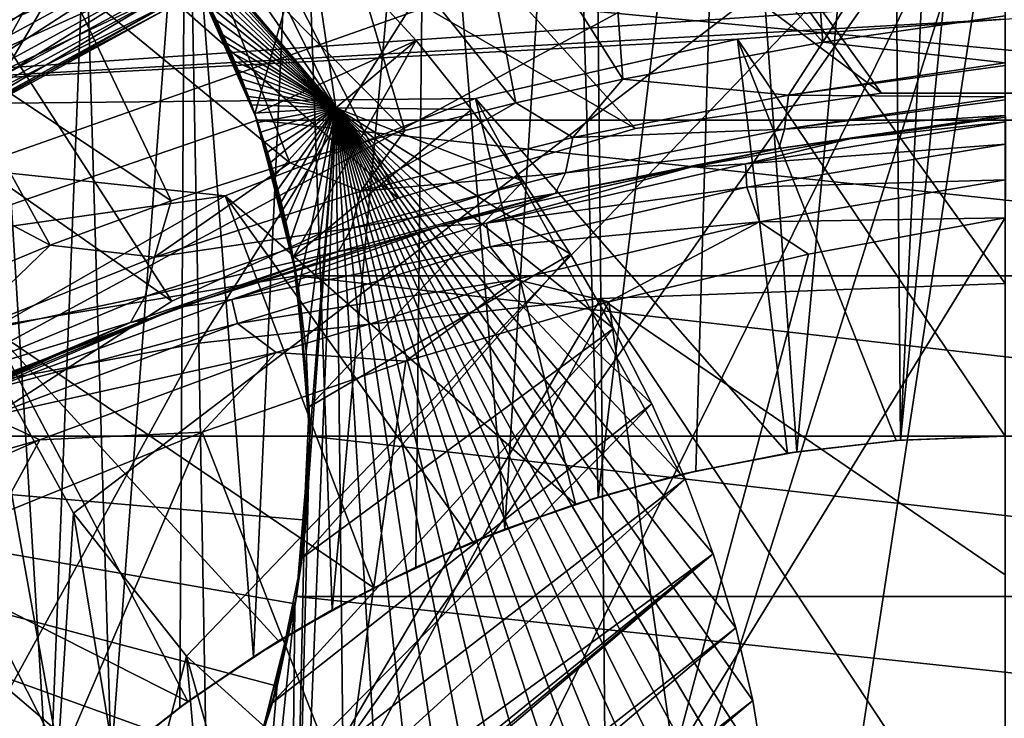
# Model space of a CAD drawing. Header units: metres. Extents: x -81 to 81, y -160 to 24.
# Tile 338 of 424: x -3.54 to 0, y 3.99 to 6.5. Entities that reach past the tile are written whole.
import ezdxf

# ---------------------------------------------------------------- set-up
doc = ezdxf.new("R2010")
doc.units = ezdxf.units.M
doc.layers.add('solid_501850_SW0001', color=7, linetype='CONTINUOUS')

msp = doc.modelspace()

# ---------------------------------------------------------------- linework, layer by layer
at = {"layer": 'solid_501850_SW0001'}
for points in [[(-20.176083, -4.653488, 35.3456), (-2.65978, 11.153984, 35.151714), (-2.575924, 11.060853, 35.791344)], [(-20.176083, -4.653488, 35.3456), (-19.714481, -4.172247, 34.853703), (-2.65978, 11.153984, 35.151714)], [(-19.714481, -4.172247, 34.853703), (-2.672998, 11.168665, 34.49979), (-2.65978, 11.153984, 35.151714)], [(-19.714481, -4.172247, 34.853703), (-19.164991, -3.696224, 34.340237), (-2.672998, 11.168665, 34.49979)], [(-19.164991, -3.696224, 34.340237), (-2.615134, 11.104401, 33.853226), (-2.672998, 11.168665, 34.49979)], [(-19.164991, -3.696224, 34.340237), (-18.533758, -3.239492, 33.817741), (-2.615134, 11.104401, 33.853226)], [(-18.533758, -3.239492, 33.817741), (-17.83968, -2.821194, 33.304386), (-2.615134, 11.104401, 33.853226)], [(-17.83968, -2.821194, 33.304386), (-2.487856, 10.963044, 33.22982), (-2.615134, 11.104401, 33.853226)], [(-20.552099, -5.131636, 35.808838), (-2.575924, 11.060853, 35.791344), (-2.423549, 10.891624, 36.402523)], [(-20.552099, -5.131636, 35.808838), (-20.176083, -4.653488, 35.3456), (-2.575924, 11.060853, 35.791344)], [(-17.83968, -2.821194, 33.304386), (-17.115923, -2.462282, 32.822113), (-2.487856, 10.963044, 33.22982)], [(-17.115923, -2.462282, 32.822113), (-2.294384, 10.748171, 32.645237), (-2.487856, 10.963044, 33.22982)], [(-21.074696, -6.06142, 36.635258), (-2.423549, 10.891624, 36.402523), (-2.206701, 10.65079, 36.968651)], [(-21.074696, -6.06142, 36.635258), (-20.848953, -5.601758, 36.239361), (-2.423549, 10.891624, 36.402523)], [(-20.848953, -5.601758, 36.239361), (-20.552099, -5.131636, 35.808838), (-2.423549, 10.891624, 36.402523)], [(-17.115923, -2.462282, 32.822113), (-16.400587, -2.178092, 32.389565), (-2.294384, 10.748171, 32.645237)], [(-16.400587, -2.178092, 32.389565), (-2.039837, 10.465468, 32.115269), (-2.294384, 10.748171, 32.645237)], [(-21.237524, -6.510352, 36.996319), (-2.206701, 10.65079, 36.968651), (-1.93142, 10.345059, 37.474178)], [(-21.237524, -6.510352, 36.996319), (-21.074696, -6.06142, 36.635258), (-2.206701, 10.65079, 36.968651)], [(-16.400587, -2.178092, 32.389565), (-15.730727, -1.975008, 32.019577), (-2.039837, 10.465468, 32.115269)], [(-15.730727, -1.975008, 32.019577), (-15.131001, -1.848264, 31.715321), (-2.039837, 10.465468, 32.115269)], [(-15.131001, -1.848264, 31.715321), (-1.731353, 10.122862, 31.654591), (-2.039837, 10.465468, 32.115269)], [(-21.402351, -7.37342, 37.611919), (-1.93142, 10.345059, 37.474178), (-1.60464, 9.982134, 37.906429)], [(-21.402351, -7.37342, 37.611919), (-21.344381, -6.947326, 37.321552), (-1.93142, 10.345059, 37.474178)], [(-21.344381, -6.947326, 37.321552), (-21.237524, -6.510352, 36.996319), (-1.93142, 10.345059, 37.474178)], [(-15.131001, -1.848264, 31.715321), (-14.607079, -1.785592, 31.470394), (-1.731353, 10.122862, 31.654591)], [(-14.607079, -1.785592, 31.470394), (-2.788082, 8.79862, 31.43976), (-1.731353, 10.122862, 31.654591)], [(-22.910692, -9.159628, 37.882618), (-21.417278, -7.788786, 37.86768), (-1.60464, 9.982134, 37.906429)], [(-22.861906, -9.711706, 38.176804), (-22.910692, -9.159628, 37.882618), (-1.60464, 9.982134, 37.906429)], [(-22.861906, -9.711706, 38.176804), (-1.60464, 9.982134, 37.906429), (-1.235093, 9.57171, 38.253658)], [(-21.417278, -7.788786, 37.86768), (-21.402351, -7.37342, 37.611919), (-1.60464, 9.982134, 37.906429)], [(-22.754515, -10.246891, 38.406185), (-22.861906, -9.711706, 38.176804), (-1.235093, 9.57171, 38.253658)], [(-2.538842, 7.78791, 38.454769), (-22.754515, -10.246891, 38.406185), (-1.235093, 9.57171, 38.253658)], [(-1.207582, 9.170836, 67.199997), (0, 9.25, 67.199997), (2.183873, 5.85604, 67.199997)], [(0, 9.25, 62.200001), (-1.207582, 9.170836, 62.200001), (3.7454, 5.003446, 62.200001)], [(-2.393867, 8.93487, 67.199997), (-1.207582, 9.170836, 67.199997), (0.445447, 6.234106, 67.199997)], [(-1.207582, 9.170836, 62.200001), (-2.393867, 8.93487, 62.200001), (1.328967, 6.107073, 62.200001)], [(-1.207582, 9.170836, 67.199997), (1.328967, 6.107073, 67.199997), (0.445447, 6.234106, 67.199997)], [(-1.207582, 9.170836, 67.199997), (2.183873, 5.85604, 67.199997), (1.328967, 6.107073, 67.199997)], [(-1.207582, 9.170836, 62.200001), (1.328967, 6.107073, 62.200001), (2.183873, 5.85604, 62.200001)], [(-1.207582, 9.170836, 62.200001), (2.183873, 5.85604, 62.200001), (2.995584, 5.485342, 62.200001)], [(-1.207582, 9.170836, 62.200001), (2.995584, 5.485342, 62.200001), (3.7454, 5.003446, 62.200001)], [(-3.539822, 8.545886, 67.199997), (-2.393867, 8.93487, 67.199997), (-0.445447, 6.234106, 67.199997)], [(-2.393867, 8.93487, 62.200001), (-3.539822, 8.545886, 62.200001), (-0.445447, 6.234106, 62.200001)], [(-2.393867, 8.93487, 67.199997), (0.445447, 6.234106, 67.199997), (-0.445447, 6.234106, 67.199997)], [(-2.393867, 8.93487, 62.200001), (-0.445447, 6.234106, 62.200001), (0.445447, 6.234106, 62.200001)], [(-2.393867, 8.93487, 62.200001), (0.445447, 6.234106, 62.200001), (1.328967, 6.107073, 62.200001)], [(-14.607079, -1.785592, 31.470394), (-14.154995, -1.774158, 31.27577), (-2.788082, 8.79862, 31.43976)], [(-14.154995, -1.774158, 31.27577), (-3.150146, 8.396204, 31.400312), (-2.788082, 8.79862, 31.43976)], [(0, 8.793228, 37.988003), (0, 5, 59.500469), (-0.37721, 4.985751, 59.478626)], [(-0.197071, 8.732817, 38.302635), (0, 8.793228, 37.988003), (-0.37721, 4.985751, 59.478626)], [(-0.197071, 8.732817, 38.302635), (-0.37721, 4.985751, 59.478626), (-0.408622, 8.653821, 38.658112)], [(-1.006158, 8.555859, 38.59354), (-0.408622, 8.653821, 38.658112), (-0.749118, 4.943564, 59.41296)], [(-0.408622, 8.653821, 38.658112), (-0.37721, 4.985751, 59.478626), (-0.749118, 4.943564, 59.41296)], [(-4.625188, 8.010627, 67.199997), (-3.539822, 8.545886, 67.199997), (-2.183873, 5.85604, 67.199997)], [(-3.539822, 8.545886, 62.200001), (-4.625188, 8.010627, 62.200001), (-1.328967, 6.107073, 62.200001)], [(-3.539822, 8.545886, 67.199997), (-1.328967, 6.107073, 67.199997), (-2.183873, 5.85604, 67.199997)], [(-3.539822, 8.545886, 67.199997), (-0.445447, 6.234106, 67.199997), (-1.328967, 6.107073, 67.199997)], [(-3.539822, 8.545886, 62.200001), (-1.328967, 6.107073, 62.200001), (-0.445447, 6.234106, 62.200001)], [(-1.006158, 8.555859, 38.59354), (-1.463486, 4.781026, 59.145191), (-1.56944, 8.372378, 38.527527)], [(-1.006158, 8.555859, 38.59354), (-1.112798, 4.874595, 59.302334), (-1.463486, 4.781026, 59.145191)], [(-1.006158, 8.555859, 38.59354), (-0.749118, 4.943564, 59.41296), (-1.112798, 4.874595, 59.302334)], [(-14.154995, -1.774158, 31.27577), (-3.461296, 7.943654, 31.316492), (-3.150146, 8.396204, 31.400312)], [(-1.56944, 8.372378, 38.527527), (-1.799456, 4.664971, 58.938011), (-2.080978, 8.113893, 38.477959)], [(-1.56944, 8.372378, 38.527527), (-1.463486, 4.781026, 59.145191), (-1.799456, 4.664971, 58.938011)], [(-2.080978, 8.113893, 38.477959), (-2.419463, 4.375637, 58.349754), (-2.538842, 7.78791, 38.454769)], [(-2.080978, 8.113893, 38.477959), (-2.118285, 4.529113, 58.675789), (-2.419463, 4.375637, 58.349754)], [(-2.080978, 8.113893, 38.477959), (-1.799456, 4.664971, 58.938011), (-2.118285, 4.529113, 58.675789)], [(-5.630871, 7.33865, 67.199997), (-4.625188, 8.010627, 67.199997), (-2.995584, 5.485342, 67.199997)], [(-4.625188, 8.010627, 62.200001), (-5.630871, 7.33865, 62.200001), (-2.995584, 5.485342, 62.200001)], [(-4.625188, 8.010627, 67.199997), (-2.183873, 5.85604, 67.199997), (-2.995584, 5.485342, 67.199997)], [(-4.625188, 8.010627, 62.200001), (-2.995584, 5.485342, 62.200001), (-2.183873, 5.85604, 62.200001)], [(-4.625188, 8.010627, 62.200001), (-2.183873, 5.85604, 62.200001), (-1.328967, 6.107073, 62.200001)], [(-14.154995, -1.774158, 31.27577), (-3.713057, 7.439821, 31.195709), (-3.461296, 7.943654, 31.316492)], [(-2.538842, 7.78791, 38.454769), (-2.947319, 7.393994, 38.461922), (-22.754515, -10.246891, 38.406185)], [(-2.406449, 6.180749, 8.699629), (-3.352654, 7.550803, 12.696835), (-3.796571, 7.820277, 12.458553)], [(-3.297097, 7.223582, 11.068982), (-2.406449, 6.180749, 8.699629), (-3.796571, 7.820277, 12.458553)], [(-2.538842, 7.78791, 38.454769), (-2.702549, 4.206688, 57.946835), (-2.947319, 7.393994, 38.461922)], [(-2.538842, 7.78791, 38.454769), (-2.419463, 4.375637, 58.349754), (-2.702549, 4.206688, 57.946835)], [(-6, 5, 22.603012), (-3.6297, 7.575204, 20.5), (-3.237842, 7.149531, 20.5)], [(-2.898909, 5.334489, 95.692749), (-1.47415, 7.599666, 91.429916), (-2.938853, 7.433128, 91.377243)], [(-2.898909, 5.334489, 95.692749), (-1.454034, 5.495006, 95.750877), (-1.47415, 7.599666, 91.429916)], [(0, 5.549382, 95.769562), (0, 7.300666, 92.202141), (-1.47415, 7.599666, 91.429916)], [(-1.454034, 5.495006, 95.750877), (0, 5.549382, 95.769562), (-1.47415, 7.599666, 91.429916)], [(-2.406449, 6.180749, 8.699629), (-2.917667, 7.222525, 12.871363), (-3.352654, 7.550803, 12.696835)], [(-4.325638, 5.06935, 95.596764), (-2.938853, 7.433128, 91.377243), (-4.384839, 7.158075, 91.290291)], [(-4.325638, 5.06935, 95.596764), (-2.898909, 5.334489, 95.692749), (-2.938853, 7.433128, 91.377243)], [(-0.656263, 6.416965, 84.287827), (-0.729942, 7.391395, 82.892647), (-0.006844, 7.446136, 82.865814)], [(-0.000174, 6.511745, 84.200264), (-0.656263, 6.416965, 84.287827), (-0.006844, 7.446136, 82.865814)], [(-2.947319, 7.393994, 38.461922), (-3.306724, 6.926752, 38.499233), (-22.754515, -10.246891, 38.406185)], [(-2.947319, 7.393994, 38.461922), (-3.213531, 3.830564, 56.814396), (-3.306724, 6.926752, 38.499233)], [(-2.947319, 7.393994, 38.461922), (-2.96738, 4.024258, 57.445629), (-3.213531, 3.830564, 56.814396)], [(-2.947319, 7.393994, 38.461922), (-2.702549, 4.206688, 57.946835), (-2.96738, 4.024258, 57.445629)], [(-0.656263, 6.416965, 84.287827), (-1.449647, 7.315202, 82.849648), (-0.729942, 7.391395, 82.892647)], [(-5.630871, 7.33865, 67.199997), (-2.995584, 5.485342, 67.199997), (-3.7454, 5.003446, 67.199997)], [(-5.630871, 7.33865, 62.200001), (-3.7454, 5.003446, 62.200001), (-2.995584, 5.485342, 62.200001)], [(-1.375158, 6.283793, 84.313431), (-1.951396, 7.197618, 82.849648), (-1.449647, 7.315202, 82.849648)], [(-0.656263, 6.416965, 84.287827), (-1.375158, 6.283793, 84.313431), (-1.449647, 7.315202, 82.849648)], [(0, 7.278025, 23.546064), (-3.986355, 6.551909, 25.76306), (-3.877595, 5.909955, 25.649864)], [(0, 7.278025, 23.546064), (-3.877595, 5.909955, 25.649864), (-3.663043, 5.294517, 25.541348)], [(0, 7.278025, 23.546064), (-3.663043, 5.294517, 25.541348), (-3.348784, 4.722624, 25.440506)], [(0, 7.278025, 23.546064), (-3.348784, 4.722624, 25.440506), (-2.942747, 4.208874, 25.349918)], [(0, 7.278025, 23.546064), (-2.942747, 4.208874, 25.349918), (-2.456867, 3.768407, 25.272253)], [(0, 7.278025, 23.546064), (-2.456867, 3.768407, 25.272253), (-1.903982, 3.412654, 25.209524)], [(0, 7.278025, 23.546064), (-1.903982, 3.412654, 25.209524), (-1.29853, 3.151119, 25.163408)], [(0, 7.278025, 23.546064), (-1.29853, 3.151119, 25.163408), (-0.65855, 2.991525, 25.135267)], [(0, 7.278025, 23.546064), (-0.65855, 2.991525, 25.135267), (0, 2.937771, 25.125788)], [(-3.297097, 7.223582, 11.068982), (-3.173453, 7.06413, 10.666269), (-2.406449, 6.180749, 8.699629)], [(-2.406449, 6.180749, 8.699629), (-2.503017, 6.84405, 12.977562), (-2.917667, 7.222525, 12.871363)], [(-1.758957, 6.199278, 84.297028), (-2.438212, 7.047607, 82.849648), (-1.951396, 7.197618, 82.849648)], [(-1.375158, 6.283793, 84.313431), (-1.758957, 6.199278, 84.297028), (-1.951396, 7.197618, 82.849648)], [(-6, 5, 22.603012), (-3.237842, 7.149531, 20.5), (-2.92199, 6.66609, 20.5)], [(-3.173453, 7.06413, 10.666269), (-3.08107, 6.931281, 10.299391), (-2.406449, 6.180749, 8.699629)], [(-2.158356, 6.099797, 84.259315), (-2.915343, 6.863995, 82.849648), (-2.438212, 7.047607, 82.849648)], [(-1.758957, 6.199278, 84.297028), (-2.158356, 6.099797, 84.259315), (-2.438212, 7.047607, 82.849648)], [(-3.306724, 6.926752, 38.499233), (-3.607283, 6.385614, 38.560513), (-22.754515, -10.246891, 38.406185)], [(4.872909, 6.903415, 79), (-4.872909, 6.903415, 79), (-5.767467, 6.175671, 79)], [(-0.00001, 6.500007, 79), (4.872909, 6.903415, 79), (-5.767467, 6.175671, 79)], [(-3.306724, 6.926752, 38.499233), (-3.436671, 3.631706, 56.012157), (-3.607283, 6.385614, 38.560513)], [(-3.306724, 6.926752, 38.499233), (-3.213531, 3.830564, 56.814396), (-3.436671, 3.631706, 56.012157)], [(-3.08107, 6.931281, 10.299391), (-3.013396, 6.824883, 9.993384), (-2.406449, 6.180749, 8.699629)], [(-4.044049, 6.292664, 73.002022), (-3.632367, 6.651928, 73.019867), (-3.148567, 6.89411, 73.019867)], [(-3.107347, 6.804142, 73.002022), (-4.044049, 6.292664, 73.002022), (-3.148567, 6.89411, 73.019867)], [(-2.572175, 5.982817, 84.199455), (-3.379432, 6.647788, 82.849648), (-2.915343, 6.863995, 82.849648)], [(-2.158356, 6.099797, 84.259315), (-2.572175, 5.982817, 84.199455), (-2.915343, 6.863995, 82.849648)], [(-2.697747, 6.159755, 13.438461), (-2.907314, 6.63866, 13.265828), (-2.503017, 6.84405, 12.977562)], [(-2.697747, 6.159755, 13.438461), (-2.503017, 6.84405, 12.977562), (-2.117347, 6.423335, 13.013279)], [(-2.406449, 6.180749, 8.699629), (-2.117347, 6.423335, 13.013279), (-2.503017, 6.84405, 12.977562)], [(-3.994411, 6.215425, 72.959793), (-4.044049, 6.292664, 73.002022), (-3.107347, 6.804142, 73.002022)], [(-3.107187, 6.803791, 69.9981), (-3.632304, 6.651962, 69.980133), (-4.043841, 6.292339, 69.9981)], [(-3.107187, 6.803791, 69.9981), (-4.043841, 6.292339, 69.9981), (-3.069064, 6.720313, 70.040421)], [(-3.069206, 6.720625, 72.959793), (-3.994411, 6.215425, 72.959793), (-3.107347, 6.804142, 73.002022)], [(-3.013396, 6.824883, 9.993384), (-2.961751, 6.73754, 9.740264), (-2.406449, 6.180749, 8.699629)], [(-2.961751, 6.73754, 9.740264), (-2.921251, 6.664723, 9.533453), (-2.406449, 6.180749, 8.699629)], [(-4.043841, 6.292339, 69.9981), (-3.994226, 6.215136, 70.040421), (-3.069064, 6.720313, 70.040421)], [(-3.952079, 6.149555, 72.895905), (-3.994411, 6.215425, 72.959793), (-3.069206, 6.720625, 72.959793)], [(-3.069064, 6.720313, 70.040421), (-3.994226, 6.215136, 70.040421), (-3.036564, 6.649147, 70.104393)], [(-3.03668, 6.6494, 72.895905), (-3.952079, 6.149555, 72.895905), (-3.069206, 6.720625, 72.959793)], [(-6, 5, 22.603012), (-2.92199, 6.66609, 20.5), (-2.689539, 6.136156, 20.5)], [(-2.92199, 6.66609, 20.5), (-2.907314, 6.63866, 13.265828), (-2.697747, 6.159755, 13.438461)], [(-2.689539, 6.136156, 20.5), (-2.92199, 6.66609, 20.5), (-2.697747, 6.159755, 13.438461)], [(-2.921797, 6.665733), (-2.689598, 6.136327), (-2.921251, 6.664723, 9.533453)], [(-2.921797, 6.665733), (2.921797, 6.665733), (2.689598, 6.136327)], [(-2.921797, 6.665733), (2.689598, 6.136327), (-2.689598, 6.136327)], [(-2.921251, 6.664723, 9.533453), (-2.888731, 6.603124, 9.365484), (-2.406449, 6.180749, 8.699629)], [(-2.689598, 6.136327), (-2.888731, 6.603124, 9.365484), (-2.921251, 6.664723, 9.533453)], [(-3.994226, 6.215136, 70.040421), (-3.951928, 6.14932, 70.104393), (-3.036564, 6.649147, 70.104393)], [(-3.919755, 6.099257, 72.81443), (-3.952079, 6.149555, 72.895905), (-3.03668, 6.6494, 72.895905)], [(-3.036564, 6.649147, 70.104393), (-3.951928, 6.14932, 70.104393), (-3.011761, 6.594837, 70.185928)], [(-3.011842, 6.595015, 72.81443), (-3.919755, 6.099257, 72.81443), (-3.03668, 6.6494, 72.895905)], [(-3.902379, 6.549552, 82.583115), (-3.379432, 6.647788, 82.849648), (-3.827724, 6.40017, 82.849648)], [(-2.998258, 5.845918, 84.117134), (-3.827724, 6.40017, 82.849648), (-3.379432, 6.647788, 82.849648)], [(-2.572175, 5.982817, 84.199455), (-2.998258, 5.845918, 84.117134), (-3.379432, 6.647788, 82.849648)], [(-3.951928, 6.14932, 70.104393), (-3.919649, 6.099092, 70.185928), (-3.011761, 6.594837, 70.185928)], [(-3.899502, 6.067744, 72.720566), (-3.919755, 6.099257, 72.81443), (-3.011842, 6.595015, 72.81443)], [(-3.011761, 6.594837, 70.185928), (-3.919649, 6.099092, 70.185928), (-2.996239, 6.560848, 70.279823)], [(-2.996281, 6.56094, 72.720566), (-3.899502, 6.067744, 72.720566), (-3.011842, 6.595015, 72.81443)], [(-2.888731, 6.603124, 9.365484), (-2.861027, 6.548176, 9.22429), (-2.406449, 6.180749, 8.699629)], [(-2.689598, 6.136327), (-2.861027, 6.548176, 9.22429), (-2.888731, 6.603124, 9.365484)], [(-3.919649, 6.099092, 70.185928), (-3.899447, 6.067659, 70.279823), (-2.996239, 6.560848, 70.279823)], [(-2.996281, 6.56094, 72.720566), (-3.892622, 6.05702, 72.620415), (-3.899502, 6.067744, 72.720566)], [(-2.996239, 6.560848, 70.279823), (-3.899447, 6.067659, 70.279823), (-2.990972, 6.549358, 70.379585)], [(-3.899447, 6.067659, 70.279823), (-3.892613, 6.057026, 70.379585), (-2.990972, 6.549358, 70.379585)], [(-2.996281, 6.56094, 72.720566), (-2.990998, 6.549346, 72.620415), (-3.892622, 6.05702, 72.620415)], [(-3.892622, 6.05702, 72.620415), (-2.990998, 6.549346, 72.620415), (-3.892613, 6.057026, 70.379585)], [(-2.990998, 6.549346, 72.620415), (-2.990972, 6.549358, 70.379585), (-3.892613, 6.057026, 70.379585)], [(-2.861027, 6.548176, 9.22429), (-2.835807, 6.495955, 9.100224), (-2.406449, 6.180749, 8.699629)], [(-2.689598, 6.136327), (-2.835807, 6.495955, 9.100224), (-2.861027, 6.548176, 9.22429)], [(-0.962922, 6.428269, 79), (-0.00001, 6.500007, 79), (-5.767467, 6.175671, 79)], [(-2.835807, 6.495955, 9.100224), (-2.810821, 6.441922, 8.984689), (-2.406449, 6.180749, 8.699629)], [(-2.689598, 6.136327), (-2.810821, 6.441922, 8.984689), (-2.835807, 6.495955, 9.100224)], [(0, 5, 77.5), (-0.00001, 6.500007, 79), (-0.962922, 6.428269, 79)], [(0.000065, 6.342174, 84.490517), (-0.656263, 6.416965, 84.287827), (-0.000174, 6.511745, 84.200264)], [(-2.810821, 6.441922, 8.984689), (-2.797707, 6.412558, 8.928021), (-2.406449, 6.180749, 8.699629)], [(-2.689598, 6.136327), (-2.797707, 6.412558, 8.928021), (-2.810821, 6.441922, 8.984689)], [(-1.903962, 6.214892, 79), (-0.962922, 6.428269, 79), (-5.767467, 6.175671, 79)], [(-2.797707, 6.412558, 8.928021), (-2.784161, 6.381442, 8.872918), (-2.406449, 6.180749, 8.699629)], [(-2.689598, 6.136327), (-2.784161, 6.381442, 8.872918), (-2.797707, 6.412558, 8.928021)], [(-2.559752, 5.643928, 13.585437), (-2.697747, 6.159755, 13.438461), (-2.117347, 6.423335, 13.013279)], [(-2.559752, 5.643928, 13.585437), (-2.117347, 6.423335, 13.013279), (-1.91891, 6.174797, 13.002218)], [(-2.406449, 6.180749, 8.699629), (-1.91891, 6.174797, 13.002218), (-2.117347, 6.423335, 13.013279)], [(-0.782353, 4.938413, 77.5), (-0.962922, 6.428269, 79), (-1.903962, 6.214892, 79)], [(-0.779052, 6.226714, 84.585831), (-1.375158, 6.283793, 84.313431), (-0.656263, 6.416965, 84.287827)], [(-0.392013, 4.984609, 77.5), (0, 5, 77.5), (-0.962922, 6.428269, 79)], [(-0.782353, 4.938413, 77.5), (-0.392013, 4.984609, 77.5), (-0.962922, 6.428269, 79)], [(-0.779052, 6.226714, 84.585831), (-0.656263, 6.416965, 84.287827), (0.000065, 6.342174, 84.490517)], [(-3.433616, 5.68691, 84.01268), (-4.257793, 6.122487, 82.849648), (-3.827724, 6.40017, 82.849648)], [(-2.998258, 5.845918, 84.117134), (-3.433616, 5.68691, 84.01268), (-3.827724, 6.40017, 82.849648)], [(-3.607283, 6.385614, 38.560513), (-3.436671, 3.631706, 56.012157), (-3.629562, 3.438935, 55)], [(-2.784161, 6.381442, 8.872918), (-2.770468, 6.34912, 8.821338), (-2.406449, 6.180749, 8.699629)], [(-2.689598, 6.136327), (-2.770468, 6.34912, 8.821338), (-2.784161, 6.381442, 8.872918)], [(-2.770468, 6.34912, 8.821338), (-2.756936, 6.316258, 8.774648), (-2.406449, 6.180749, 8.699629)], [(-2.689598, 6.136327), (-2.756936, 6.316258, 8.774648), (-2.770468, 6.34912, 8.821338)], [(-0.779052, 6.226714, 84.585831), (0.000065, 6.342174, 84.490517), (0.000066, 6.332588, 84.510765)], [(-2.756936, 6.316258, 8.774648), (-2.743892, 6.28365, 8.733872), (-2.406449, 6.180749, 8.699629)], [(-2.689598, 6.136327), (-2.743892, 6.28365, 8.733872), (-2.756936, 6.316258, 8.774648)], [(-0.779052, 6.226714, 84.585831), (0.000066, 6.332588, 84.510765), (0.000067, 6.220775, 84.807968)], [(-2.743892, 6.28365, 8.733872), (-2.731675, 6.25222, 8.699724), (-2.406449, 6.180749, 8.699629)], [(-2.689598, 6.136327), (-2.731675, 6.25222, 8.699724), (-2.743892, 6.28365, 8.733872)], [(-1.554342, 6.074529, 84.592705), (-1.758957, 6.199278, 84.297028), (-1.375158, 6.283793, 84.313431)], [(-1.554342, 6.074529, 84.592705), (-1.375158, 6.283793, 84.313431), (-0.779052, 6.226714, 84.585831)], [(-2.731675, 6.25222, 8.699724), (-2.720229, 6.221927, 8.671127), (-2.406449, 6.180749, 8.699629)], [(-2.689598, 6.136327), (-2.720229, 6.221927, 8.671127), (-2.731675, 6.25222, 8.699724)], [(-1.328967, 6.107073, 62.200001), (-1.328967, 6.107073, 67.199997), (-0.445447, 6.234106, 67.199997)], [(-0.445447, 6.234106, 62.200001), (-1.328967, 6.107073, 62.200001), (-0.445447, 6.234106, 67.199997)], [(-0.445447, 6.234106, 62.200001), (-0.445447, 6.234106, 67.199997), (0.445447, 6.234106, 67.199997)], [(0.445447, 6.234106, 62.200001), (-0.445447, 6.234106, 62.200001), (0.445447, 6.234106, 67.199997)], [(-2.803646, 5.864264, 79), (-1.903962, 6.214892, 79), (-5.767467, 6.175671, 79)], [(-1.544826, 4.755367, 77.5), (-1.903962, 6.214892, 79), (-2.803646, 5.864264, 79)], [(-2.720229, 6.221927, 8.671127), (-2.709214, 6.191944, 8.646734), (-2.406449, 6.180749, 8.699629)], [(-2.689598, 6.136327), (-2.709214, 6.191944, 8.646734), (-2.720229, 6.221927, 8.671127)], [(-2.316622, 5.88179, 84.519829), (-2.158356, 6.099797, 84.259315), (-1.758957, 6.199278, 84.297028)], [(-2.316622, 5.88179, 84.519829), (-1.758957, 6.199278, 84.297028), (-1.554342, 6.074529, 84.592705)], [(-1.16735, 4.86182, 77.5), (-0.782353, 4.938413, 77.5), (-1.903962, 6.214892, 79)], [(-1.544826, 4.755367, 77.5), (-1.16735, 4.86182, 77.5), (-1.903962, 6.214892, 79)], [(-1.554342, 6.074529, 84.592705), (-0.779052, 6.226714, 84.585831), (-0.794117, 6.104223, 84.899841)], [(-0.779052, 6.226714, 84.585831), (0.000067, 6.220775, 84.807968), (-0.794117, 6.104223, 84.899841)], [(-0.794117, 6.104223, 84.899841), (0.000067, 6.220775, 84.807968), (0.00007, 6.20946, 84.848457)], [(-0.794117, 6.104223, 84.899841), (0.00007, 6.20946, 84.848457), (-0.000253, 6.153544, 85.139793)], [(-2.803646, 5.864264, 79), (-5.767467, 6.175671, 79), (-6.554969, 5.332426, 79)], [(-2.709214, 6.191944, 8.646734), (-2.698251, 6.161228, 8.625482), (-2.406449, 6.180749, 8.699629)], [(-2.689598, 6.136327), (-2.698251, 6.161228, 8.625482), (-2.709214, 6.191944, 8.646734)], [(-2.698251, 6.161228, 8.625482), (-2.686972, 6.128647, 8.606525), (-2.406449, 6.180749, 8.699629)], [(-2.689598, 6.136327), (-2.686972, 6.128647, 8.606525), (-2.698251, 6.161228, 8.625482)], [(-2.689539, 6.136156, 20.5), (-2.697747, 6.159755, 13.438461), (-2.559752, 5.643928, 13.585437)], [(-2.686972, 6.128647, 8.606525), (-2.675345, 6.093925, 8.589983), (-2.406449, 6.180749, 8.699629)], [(-2.675345, 6.093925, 8.589983), (-2.663683, 6.057824, 8.576199), (-2.406449, 6.180749, 8.699629)], [(-2.663683, 6.057824, 8.576199), (-2.652219, 6.020963, 8.565164), (-2.406449, 6.180749, 8.699629)], [(-2.652219, 6.020963, 8.565164), (-2.641121, 5.983836, 8.556779), (-2.406449, 6.180749, 8.699629)], [(-2.627181, 5.934927, 8.549061), (-2.406449, 6.180749, 8.699629), (-2.641121, 5.983836, 8.556779)], [(-2.627181, 5.934927, 8.549061), (-2.614441, 5.887687, 8.544317), (-2.406449, 6.180749, 8.699629)], [(-2.614441, 5.887687, 8.544317), (-2.602665, 5.841496, 8.541805), (-2.406449, 6.180749, 8.699629)], [(-2.602665, 5.841496, 8.541805), (-2.586311, 5.77248, 8.540861), (-2.406449, 6.180749, 8.699629)], [(-2.586311, 5.77248, 8.540861), (-2.570881, 5.700815, 8.54221), (-2.406449, 6.180749, 8.699629)], [(-2.406449, 6.180749, 8.699629), (-2.580377, 1.870197, 8.326952), (-2.357963, 1.853317, 8.554783)], [(-2.503989, 4.832937, 8.541665), (-2.580377, 1.870197, 8.326952), (-2.406449, 6.180749, 8.699629)], [(-2.570881, 5.700815, 8.54221), (-2.540854, 5.533206, 8.549343), (-2.406449, 6.180749, 8.699629)], [(-2.559752, 5.643928, 13.585437), (-1.91891, 6.174797, 13.002218), (-1.733339, 5.917467, 12.969009)], [(-2.540854, 5.533206, 8.549343), (-2.513407, 5.306054, 8.557735), (-2.406449, 6.180749, 8.699629)], [(-2.513407, 5.306054, 8.557735), (-2.5, 5, 8.55368), (-2.406449, 6.180749, 8.699629)], [(-2.5, 5, 8.55368), (-2.503989, 4.832937, 8.541665), (-2.406449, 6.180749, 8.699629)], [(-2.406449, 6.180749, 8.699629), (-2.357963, 1.853317, 8.554783), (-2.146223, 1.859437, 8.792049)], [(-2.406449, 6.180749, 8.699629), (-2.146223, 1.859437, 8.792049), (-1.945851, 1.888501, 9.037942)], [(-2.406449, 6.180749, 8.699629), (-1.945851, 1.888501, 9.037942), (-1.758347, 1.940398, 9.290717)], [(-2.406449, 6.180749, 8.699629), (-1.758347, 1.940398, 9.290717), (-1.58569, 2.014558, 9.547686)], [(-2.406449, 6.180749, 8.699629), (-1.58569, 2.014558, 9.547686), (-1.42882, 2.110468, 9.807351)], [(-2.406449, 6.180749, 8.699629), (-1.42882, 2.110468, 9.807351), (-1.288432, 2.227798, 10.068648)], [(-2.406449, 6.180749, 8.699629), (-1.288432, 2.227798, 10.068648), (-1.166127, 2.365269, 10.32865)], [(-2.406449, 6.180749, 8.699629), (-1.166127, 2.365269, 10.32865), (-1.062694, 2.521829, 10.58553)], [(-2.406449, 6.180749, 8.699629), (-1.062694, 2.521829, 10.58553), (-0.978547, 2.696914, 10.838316)], [(-2.406449, 6.180749, 8.699629), (-0.978547, 2.696914, 10.838316), (-0.914539, 2.888939, 11.08462)], [(-2.406449, 6.180749, 8.699629), (-0.914539, 2.888939, 11.08462), (-0.871204, 3.09605, 11.322157)], [(-2.406449, 6.180749, 8.699629), (-0.871204, 3.09605, 11.322157), (-0.848679, 3.31745, 11.550044)], [(-2.406449, 6.180749, 8.699629), (-0.848679, 3.31745, 11.550044), (-0.847207, 3.551629, 11.766629)], [(-2.406449, 6.180749, 8.699629), (-0.847207, 3.551629, 11.766629), (-0.866772, 3.795946, 11.969508)], [(-2.406449, 6.180749, 8.699629), (-0.866772, 3.795946, 11.969508), (-0.907228, 4.049364, 12.157885)], [(-2.406449, 6.180749, 8.699629), (-0.907228, 4.049364, 12.157885), (-0.96842, 4.310451, 12.330615)], [(-2.406449, 6.180749, 8.699629), (-0.96842, 4.310451, 12.330615), (-1.049717, 4.576438, 12.485849)], [(-2.406449, 6.180749, 8.699629), (-1.049717, 4.576438, 12.485849), (-1.150446, 4.845389, 12.622545)], [(-2.406449, 6.180749, 8.699629), (-1.150446, 4.845389, 12.622545), (-1.270299, 5.116405, 12.740215)], [(-2.406449, 6.180749, 8.699629), (-1.270299, 5.116405, 12.740215), (-1.408192, 5.386884, 12.837655)], [(-2.406449, 6.180749, 8.699629), (-1.408192, 5.386884, 12.837655), (-1.562654, 5.654093, 12.913967)], [(-2.406449, 6.180749, 8.699629), (-1.562654, 5.654093, 12.913967), (-1.733339, 5.917467, 12.969009)], [(-2.406449, 6.180749, 8.699629), (-1.733339, 5.917467, 12.969009), (-1.91891, 6.174797, 13.002218)], [(-6, 5, 22.603012), (-2.689539, 6.136156, 20.5), (-2.547757, 5.57621, 20.5)], [(-2.689598, 6.136327), (-2.547762, 5.576242), (-2.686972, 6.128647, 8.606525)], [(-2.689598, 6.136327), (2.689598, 6.136327), (2.547762, 5.576242)], [(-2.689598, 6.136327), (2.547762, 5.576242), (-2.547762, 5.576242)], [(-2.547757, 5.57621, 20.5), (-2.689539, 6.136156, 20.5), (-2.559752, 5.643928, 13.585437)], [(-2.547762, 5.576242), (-2.675345, 6.093925, 8.589983), (-2.686972, 6.128647, 8.606525)], [(-0.933965, 5.979491, 85.601784), (0.000372, 6.130039, 85.35833), (0.000754, 6.049925, 85.804657)], [(-0.558838, 6.069589, 85.288132), (0.000372, 6.130039, 85.35833), (-0.933965, 5.979491, 85.601784)], [(-0.814245, 6.034997, 85.228638), (-0.000253, 6.153544, 85.139793), (-0.558838, 6.069589, 85.288132)], [(-0.794117, 6.104223, 84.899841), (-0.000253, 6.153544, 85.139793), (-0.814245, 6.034997, 85.228638)], [(-0.000253, 6.153544, 85.139793), (0.000151, 6.146967, 85.199791), (-0.558838, 6.069589, 85.288132)], [(-0.558838, 6.069589, 85.288132), (0.000151, 6.146967, 85.199791), (0.000372, 6.130039, 85.35833)], [(-3.433616, 5.68691, 84.01268), (-3.874776, 5.503718, 83.887299), (-4.257793, 6.122487, 82.849648)], [(-2.547762, 5.576242), (-2.663683, 6.057824, 8.576199), (-2.675345, 6.093925, 8.589983)], [(-2.316622, 5.88179, 84.519829), (-2.572175, 5.982817, 84.199455), (-2.158356, 6.099797, 84.259315)], [(-2.183873, 5.85604, 62.200001), (-2.183873, 5.85604, 67.199997), (-1.328967, 6.107073, 67.199997)], [(-1.328967, 6.107073, 62.200001), (-2.183873, 5.85604, 62.200001), (-1.328967, 6.107073, 67.199997)], [(-1.581235, 5.94745, 84.901787), (-0.794117, 6.104223, 84.899841), (-0.814245, 6.034997, 85.228638)], [(-1.554342, 6.074529, 84.592705), (-0.794117, 6.104223, 84.899841), (-1.581235, 5.94745, 84.901787)], [(-2.547762, 5.576242), (-2.652219, 6.020963, 8.565164), (-2.663683, 6.057824, 8.576199)], [(-2.316622, 5.88179, 84.519829), (-1.554342, 6.074529, 84.592705), (-1.581235, 5.94745, 84.901787)], [(-1.130644, 5.967203, 85.349678), (-0.558838, 6.069589, 85.288132), (-0.933965, 5.979491, 85.601784)], [(-0.814245, 6.034997, 85.228638), (-0.558838, 6.069589, 85.288132), (-1.130644, 5.967203, 85.349678)], [(-2.547762, 5.576242), (-2.641121, 5.983836, 8.556779), (-2.652219, 6.020963, 8.565164)], [(-1.617632, 5.872572, 85.226051), (-0.814245, 6.034997, 85.228638), (-1.130644, 5.967203, 85.349678)], [(-1.581235, 5.94745, 84.901787), (-0.814245, 6.034997, 85.228638), (-1.617632, 5.872572, 85.226051)], [(-0.929081, 5.896126, 86.070534), (-0.933965, 5.979491, 85.601784), (0.000754, 6.049925, 85.804657)], [(-0.929081, 5.896126, 86.070534), (0.000754, 6.049925, 85.804657), (0.00055, 5.921854, 86.248726)], [(-3.057903, 5.644138, 84.380661), (-2.998258, 5.845918, 84.117134), (-2.572175, 5.982817, 84.199455)], [(-3.057903, 5.644138, 84.380661), (-2.572175, 5.982817, 84.199455), (-2.316622, 5.88179, 84.519829)], [(-2.547762, 5.576242), (-2.627181, 5.934927, 8.549061), (-2.641121, 5.983836, 8.556779)], [(-2.349919, 5.747658, 84.8237), (-1.581235, 5.94745, 84.901787), (-1.617632, 5.872572, 85.226051)], [(-2.316622, 5.88179, 84.519829), (-1.581235, 5.94745, 84.901787), (-2.349919, 5.747658, 84.8237)], [(-1.130644, 5.967203, 85.349678), (-0.933965, 5.979491, 85.601784), (-1.864631, 5.76607, 85.83873)], [(-0.929081, 5.896126, 86.070534), (-1.864631, 5.76607, 85.83873), (-0.933965, 5.979491, 85.601784)], [(-1.710217, 5.838585, 85.382423), (-1.130644, 5.967203, 85.349678), (-1.864631, 5.76607, 85.83873)], [(-1.617632, 5.872572, 85.226051), (-1.130644, 5.967203, 85.349678), (-1.710217, 5.838585, 85.382423)], [(-2.547762, 5.576242), (-2.614441, 5.887687, 8.544317), (-2.627181, 5.934927, 8.549061)], [(-2.501566, 5.105137, 13.716953), (-2.559752, 5.643928, 13.585437), (-1.733339, 5.917467, 12.969009)], [(-2.501566, 5.105137, 13.716953), (-1.733339, 5.917467, 12.969009), (-1.562654, 5.654093, 12.913967)], [(-0.883685, 5.770527, 86.525337), (-0.929081, 5.896126, 86.070534), (0.00055, 5.921854, 86.248726)], [(-0.883685, 5.770527, 86.525337), (0.00055, 5.921854, 86.248726), (0, 5.785477, 86.598671)], [(-3.057903, 5.644138, 84.380661), (-2.316622, 5.88179, 84.519829), (-2.349919, 5.747658, 84.8237)], [(-2.547762, 5.576242), (-2.602665, 5.841496, 8.541805), (-2.614441, 5.887687, 8.544317)], [(-0.929081, 5.896126, 86.070534), (-1.851832, 5.680881, 86.331924), (-1.864631, 5.76607, 85.83873)], [(-0.883685, 5.770527, 86.525337), (-1.851832, 5.680881, 86.331924), (-0.929081, 5.896126, 86.070534)], [(-3.641391, 5.384254, 79), (-2.803646, 5.864264, 79), (-6.554969, 5.332426, 79)], [(-2.270227, 4.454893, 77.5), (-2.803646, 5.864264, 79), (-3.641391, 5.384254, 79)], [(-3.057903, 5.644138, 84.380661), (-3.433616, 5.68691, 84.01268), (-2.998258, 5.845918, 84.117134)], [(-2.995584, 5.485342, 62.200001), (-2.995584, 5.485342, 67.199997), (-2.183873, 5.85604, 67.199997)], [(-2.183873, 5.85604, 62.200001), (-2.995584, 5.485342, 62.200001), (-2.183873, 5.85604, 67.199997)], [(-1.913427, 4.619393, 77.5), (-1.544826, 4.755367, 77.5), (-2.803646, 5.864264, 79)], [(-2.270227, 4.454893, 77.5), (-1.913427, 4.619393, 77.5), (-2.803646, 5.864264, 79)], [(-2.547762, 5.576242), (-2.586311, 5.77248, 8.540861), (-2.602665, 5.841496, 8.541805)], [(-2.397321, 5.664345, 85.143188), (-1.617632, 5.872572, 85.226051), (-2.291723, 5.68186, 85.386902)], [(-2.349919, 5.747658, 84.8237), (-1.617632, 5.872572, 85.226051), (-2.397321, 5.664345, 85.143188)], [(-1.617632, 5.872572, 85.226051), (-2.033263, 5.755132, 85.388306), (-2.291723, 5.68186, 85.386902)], [(-1.617632, 5.872572, 85.226051), (-1.710217, 5.838585, 85.382423), (-2.033263, 5.755132, 85.388306)], [(-1.710217, 5.838585, 85.382423), (-1.864631, 5.76607, 85.83873), (-2.033263, 5.755132, 85.388306)], [(-2.547762, 5.576242), (-2.570881, 5.700815, 8.54221), (-2.586311, 5.77248, 8.540861)], [(-0.883685, 5.770527, 86.525337), (-1.758751, 5.56364, 86.799789), (-1.851832, 5.680881, 86.331924)], [(-0.883685, 5.770527, 86.525337), (-1.425608, 5.483677, 87.117928), (-1.758751, 5.56364, 86.799789)], [(-0.883685, 5.770527, 86.525337), (-0.707751, 5.654818, 86.85556), (-1.425608, 5.483677, 87.117928)], [(-1.190977, 3.842531, 90.747993), (0, 5.785477, 86.598671), (0, 3.888638, 90.761894)], [(-0.707751, 5.654818, 86.85556), (0, 5.785477, 86.598671), (-1.190977, 3.842531, 90.747993)], [(-0.883685, 5.770527, 86.525337), (0, 5.785477, 86.598671), (-0.707751, 5.654818, 86.85556)], [(-3.091655, 5.501997, 84.679787), (-2.349919, 5.747658, 84.8237), (-2.397321, 5.664345, 85.143188)], [(-3.057903, 5.644138, 84.380661), (-2.349919, 5.747658, 84.8237), (-3.091655, 5.501997, 84.679787)], [(-2.291723, 5.68186, 85.386902), (-2.033263, 5.755132, 85.388306), (-2.969162, 5.46353, 85.606064)], [(-2.780665, 5.491783, 86.07917), (-2.969162, 5.46353, 85.606064), (-2.033263, 5.755132, 85.388306)], [(-1.864631, 5.76607, 85.83873), (-2.780665, 5.491783, 86.07917), (-2.033263, 5.755132, 85.388306)], [(-1.851832, 5.680881, 86.331924), (-2.780665, 5.491783, 86.07917), (-1.864631, 5.76607, 85.83873)], [(-2.547762, 5.576242), (-2.540854, 5.533206, 8.549343), (-2.570881, 5.700815, 8.54221)], [(-3.772901, 5.358853, 84.18882), (-3.874776, 5.503718, 83.887299), (-3.433616, 5.68691, 84.01268)], [(-3.772901, 5.358853, 84.18882), (-3.433616, 5.68691, 84.01268), (-3.057903, 5.644138, 84.380661)], [(-3.144253, 5.40892, 84.994911), (-2.397321, 5.664345, 85.143188), (-3.067486, 5.424228, 85.351135)], [(-3.091655, 5.501997, 84.679787), (-2.397321, 5.664345, 85.143188), (-3.144253, 5.40892, 84.994911)], [(-2.397321, 5.664345, 85.143188), (-2.869921, 5.49545, 85.364616), (-3.067486, 5.424228, 85.351135)], [(-2.869921, 5.49545, 85.364616), (-2.291723, 5.68186, 85.386902), (-2.969162, 5.46353, 85.606064)], [(-2.397321, 5.664345, 85.143188), (-2.291723, 5.68186, 85.386902), (-2.869921, 5.49545, 85.364616)], [(-1.851832, 5.680881, 86.331924), (-2.759798, 5.4052, 86.597298), (-2.780665, 5.491783, 86.07917)], [(-1.758751, 5.56364, 86.799789), (-2.759798, 5.4052, 86.597298), (-1.851832, 5.680881, 86.331924)], [(-3.772901, 5.358853, 84.18882), (-3.057903, 5.644138, 84.380661), (-3.091655, 5.501997, 84.679787)], [(-2.547757, 5.57621, 20.5), (-2.559752, 5.643928, 13.585437), (-2.501566, 5.105137, 13.716953)], [(-2.5275, 4.562119, 13.845609), (-1.562654, 5.654093, 12.913967), (-1.408192, 5.386884, 12.837655)], [(-2.5275, 4.562119, 13.845609), (-2.501566, 5.105137, 13.716953), (-1.562654, 5.654093, 12.913967)], [(-1.425608, 5.483677, 87.117928), (-0.707751, 5.654818, 86.85556), (-1.190977, 3.842531, 90.747993)], [(-6, 5, 22.603012), (-2.547757, 5.57621, 20.5), (-2.5, 5, 20.5)], [(-1.758751, 5.56364, 86.799789), (-2.620442, 5.301444, 87.078125), (-2.759798, 5.4052, 86.597298)], [(-1.758751, 5.56364, 86.799789), (-2.154272, 5.27015, 87.385704), (-2.620442, 5.301444, 87.078125)], [(-2.547762, 5.576242), (-2.5, 5), (-2.540854, 5.533206, 8.549343)], [(-2.547762, 5.576242), (2.547762, 5.576242), (2.5, 5)], [(-2.547762, 5.576242), (2.5, 5), (-2.5, 5)], [(-2.5, 5, 20.5), (-2.547757, 5.57621, 20.5), (-2.501566, 5.105137, 13.716953)], [(-1.758751, 5.56364, 86.799789), (-1.425608, 5.483677, 87.117928), (-2.154272, 5.27015, 87.385704)], [(-2.5, 5), (-2.513407, 5.306054, 8.557735), (-2.540854, 5.533206, 8.549343)], [(0, 4.500773, 97.794022), (0, 5.549382, 95.769562), (-1.454034, 5.495006, 95.750877)], [(-3.801786, 5.209129, 84.484161), (-3.091655, 5.501997, 84.679787), (-3.144253, 5.40892, 84.994911)], [(-3.772901, 5.358853, 84.18882), (-3.091655, 5.501997, 84.679787), (-3.801786, 5.209129, 84.484161)], [(-2.780665, 5.491783, 86.07917), (-3.681856, 5.15865, 86.320442), (-2.969162, 5.46353, 85.606064)], [(-2.759798, 5.4052, 86.597298), (-3.681856, 5.15865, 86.320442), (-2.780665, 5.491783, 86.07917)], [(-3.067486, 5.424228, 85.351135), (-2.869921, 5.49545, 85.364616), (-2.969162, 5.46353, 85.606064)], [(-2.858922, 3.093852, 99.936394), (-1.454034, 5.495006, 95.750877), (-2.898909, 5.334489, 95.692749)], [(-2.858922, 3.093852, 99.936394), (-1.433896, 3.248202, 99.999756), (-1.454034, 5.495006, 95.750877)], [(0, 3.300692, 100.019905), (0, 4.500773, 97.794022), (-1.454034, 5.495006, 95.750877)], [(-1.433896, 3.248202, 99.999756), (0, 3.300692, 100.019905), (-1.454034, 5.495006, 95.750877)], [(-3.067486, 5.424228, 85.351135), (-2.969162, 5.46353, 85.606064), (-3.888361, 5.110684, 85.827225)], [(-3.681856, 5.15865, 86.320442), (-3.888361, 5.110684, 85.827225), (-2.969162, 5.46353, 85.606064)], [(-3.7454, 5.003446, 62.200001), (-3.7454, 5.003446, 67.199997), (-2.995584, 5.485342, 67.199997)], [(-2.995584, 5.485342, 62.200001), (-3.7454, 5.003446, 62.200001), (-2.995584, 5.485342, 67.199997)], [(-1.425608, 5.483677, 87.117928), (-1.190977, 3.842531, 90.747993), (-2.376663, 3.705439, 90.706612)], [(-2.154272, 5.27015, 87.385704), (-1.425608, 5.483677, 87.117928), (-2.376663, 3.705439, 90.706612)], [(-3.442062, 5.27797, 85.317429), (-3.067486, 5.424228, 85.351135), (-3.888361, 5.110684, 85.827225)], [(-3.69755, 5.162347, 85.186775), (-3.067486, 5.424228, 85.351135), (-3.442062, 5.27797, 85.317429)], [(-3.144253, 5.40892, 84.994911), (-3.067486, 5.424228, 85.351135), (-3.69755, 5.162347, 85.186775)], [(-2.938799, 4.045177, 77.5), (-3.641391, 5.384254, 79), (-4.398344, 4.785876, 79)], [(-3.854323, 5.106264, 84.795807), (-3.144253, 5.40892, 84.994911), (-3.69755, 5.162347, 85.186775)], [(-3.801786, 5.209129, 84.484161), (-3.144253, 5.40892, 84.994911), (-3.854323, 5.106264, 84.795807)], [(-2.759798, 5.4052, 86.597298), (-3.653823, 5.071318, 86.862625), (-3.681856, 5.15865, 86.320442)], [(-2.620442, 5.301444, 87.078125), (-3.653823, 5.071318, 86.862625), (-2.759798, 5.4052, 86.597298)], [(-2.612321, 4.263306, 77.5), (-2.270227, 4.454893, 77.5), (-3.641391, 5.384254, 79)], [(-2.938799, 4.045177, 77.5), (-2.612321, 4.263306, 77.5), (-3.641391, 5.384254, 79)], [(-2.634037, 4.040687, 13.984303), (-1.408192, 5.386884, 12.837655), (-1.270299, 5.116405, 12.740215)], [(-2.634037, 4.040687, 13.984303), (-2.5275, 4.562119, 13.845609), (-1.408192, 5.386884, 12.837655)], [(-4.266371, 2.838859, 99.831749), (-2.898909, 5.334489, 95.692749), (-4.325638, 5.06935, 95.596764)], [(-4.266371, 2.838859, 99.831749), (-2.858922, 3.093852, 99.936394), (-2.898909, 5.334489, 95.692749)], [(-3.442062, 5.27797, 85.317429), (-3.888361, 5.110684, 85.827225), (-3.810089, 5.119051, 85.2743)], [(-3.69755, 5.162347, 85.186775), (-3.442062, 5.27797, 85.317429), (-3.810089, 5.119051, 85.2743)], [(-3.663043, 5.294517, 25.541348), (-3.628863, 4.302261, 30.732523), (-3.404203, 3.863023, 30.81827)], [(-3.348784, 4.722624, 25.440506), (-3.663043, 5.294517, 25.541348), (-3.404203, 3.863023, 30.81827)], [(-2.620442, 5.301444, 87.078125), (-3.469701, 4.986595, 87.355896), (-3.653823, 5.071318, 86.862625)], [(-2.620442, 5.301444, 87.078125), (-2.887344, 5.014652, 87.655899), (-3.469701, 4.986595, 87.355896)], [(-2.620442, 5.301444, 87.078125), (-2.154272, 5.27015, 87.385704), (-2.887344, 5.014652, 87.655899)], [(-2.5, 5), (-2.5, 5, 8.55368), (-2.513407, 5.306054, 8.557735)], [(-2.887344, 5.014652, 87.655899), (-2.154272, 5.27015, 87.385704), (-2.376663, 3.705439, 90.706612)], [(-2.811965, 3.555541, 14.147326), (-1.270299, 5.116405, 12.740215), (-1.150446, 4.845389, 12.622545)], [(-2.811965, 3.555541, 14.147326), (-2.634037, 4.040687, 13.984303), (-1.270299, 5.116405, 12.740215)], [(-2.5, 5, 20.5), (-2.501566, 5.105137, 13.716953), (-2.5275, 4.562119, 13.845609)], [(-3.469701, 4.986595, 87.355896), (-4.533653, 4.67999, 87.125267), (-3.653823, 5.071318, 86.862625)], [(-6, 5, 22.603012), (-2.5, 5, 20.5), (-2.513093, 4.69755, 20.5)], [(-6, 5, 22.603012), (-2.513093, 4.69755, 20.5), (-2.552383, 4.396725, 20.5)], [(-6, 5, 22.603012), (-2.552383, 4.396725, 20.5), (-2.617467, 4.100851, 20.5)], [(-6, 5, 22.603012), (-2.617467, 4.100851, 20.5), (-2.707757, 3.812087, 20.5)], [(-6, 5, 22.603012), (-2.707757, 3.812087, 20.5), (-2.822984, 3.531473, 20.5)], [(-6, 5, 22.603012), (-2.822984, 3.531473, 20.5), (-2.96192, 3.262166, 20.5)], [(-6, 5, 22.603012), (-2.96192, 3.262166, 20.5), (-3.123352, 3.006286, 20.5)], [(-6, 5, 22.603012), (-3.123352, 3.006286, 20.5), (-3.306747, 2.76474, 20.5)], [(-6, 5, 22.603012), (-3.306747, 2.76474, 20.5), (-3.510217, 2.540126, 20.5)], [(-6, 5, 22.603012), (-3.510217, 2.540126, 20.5), (-3.732011, 2.334249, 20.5)], [(-3.617642, 4.718397, 87.926079), (-2.887344, 5.014652, 87.655899), (-3.548386, 3.479117, 90.638397)], [(-3.469701, 4.986595, 87.355896), (-2.887344, 5.014652, 87.655899), (-3.617642, 4.718397, 87.926079)], [(-2.887344, 5.014652, 87.655899), (-2.376663, 3.705439, 90.706612), (-3.548386, 3.479117, 90.638397)], [(-2.547762, 4.42376), (-2.503989, 4.832937, 8.541665), (-2.5, 5, 8.55368)], [(-2.547762, 4.42376), (-2.5, 5, 8.55368), (-2.5, 5)], [(-2.547762, 4.42376), (-2.5, 5), (2.547762, 4.42376)], [(-2.513093, 4.69755, 20.5), (-2.5, 5, 20.5), (-2.5275, 4.562119, 13.845609)], [(-2.5, 5), (2.5, 5), (2.547762, 4.42376)], [(0, 5, 59.500469), (0, 5, 77.5), (-0.392013, 4.984609, 77.5)], [(-0.37721, 4.985751, 59.478626), (0, 5, 59.500469), (-0.392013, 4.984609, 77.5)], [(-3.469701, 4.986595, 87.355896), (-4.305885, 4.620272, 87.630913), (-4.533653, 4.67999, 87.125267)], [(-3.469701, 4.986595, 87.355896), (-3.617642, 4.718397, 87.926079), (-4.305885, 4.620272, 87.630913)], [(-0.749118, 4.943564, 59.41296), (-0.392013, 4.984609, 77.5), (-0.782353, 4.938413, 77.5)], [(-0.749118, 4.943564, 59.41296), (-0.37721, 4.985751, 59.478626), (-0.392013, 4.984609, 77.5)], [(-1.112798, 4.874595, 59.302334), (-0.782353, 4.938413, 77.5), (-1.16735, 4.86182, 77.5)], [(-1.112798, 4.874595, 59.302334), (-0.749118, 4.943564, 59.41296), (-0.782353, 4.938413, 77.5)], [(-1.463486, 4.781026, 59.145191), (-1.16735, 4.86182, 77.5), (-1.544826, 4.755367, 77.5)], [(-1.463486, 4.781026, 59.145191), (-1.112798, 4.874595, 59.302334), (-1.16735, 4.86182, 77.5)], [(-3.051056, 3.114883, 14.347226), (-1.150446, 4.845389, 12.622545), (-1.049717, 4.576438, 12.485849)], [(-3.051056, 3.114883, 14.347226), (-2.811965, 3.555541, 14.147326), (-1.150446, 4.845389, 12.622545)], [(-2.503989, 4.832937, 8.541665), (-2.519578, 4.630323, 8.517016), (-2.580377, 1.870197, 8.326952)], [(-2.547762, 4.42376), (-2.519578, 4.630323, 8.517016), (-2.503989, 4.832937, 8.541665)], [(-3.535471, 3.535597, 77.5), (-4.398344, 4.785876, 79), (-5.058952, 4.081297, 79)], [(-3.247485, 3.801821, 77.5), (-2.938799, 4.045177, 77.5), (-4.398344, 4.785876, 79)], [(-3.535471, 3.535597, 77.5), (-3.247485, 3.801821, 77.5), (-4.398344, 4.785876, 79)], [(-1.799456, 4.664971, 58.938011), (-1.463486, 4.781026, 59.145191), (-1.544826, 4.755367, 77.5)], [(-1.799456, 4.664971, 58.938011), (-1.544826, 4.755367, 77.5), (-1.913427, 4.619393, 77.5)], [(-3.348784, 4.722624, 25.440506), (-3.404203, 3.863023, 30.81827), (-3.139903, 3.453001, 30.96809)], [(-2.942747, 4.208874, 25.349918), (-3.348784, 4.722624, 25.440506), (-3.139903, 3.453001, 30.96809)], [(-2.552383, 4.396725, 20.5), (-2.513093, 4.69755, 20.5), (-2.5275, 4.562119, 13.845609)], [(-2.118285, 4.529113, 58.675789), (-1.799456, 4.664971, 58.938011), (-1.913427, 4.619393, 77.5)], [(-2.519578, 4.630323, 8.517016), (-2.553853, 4.388387, 8.473092), (-2.580377, 1.870197, 8.326952)], [(-2.547762, 4.42376), (-2.553853, 4.388387, 8.473092), (-2.519578, 4.630323, 8.517016)], [(-2.118285, 4.529113, 58.675789), (-1.913427, 4.619393, 77.5), (-2.270227, 4.454893, 77.5)], [(-1.049717, 4.576438, 12.485849), (-0.96842, 4.310451, 12.330615), (-5.897971, 0.451141, 16.906446)], [(-3.696515, 2.364826, 14.906856), (-1.049717, 4.576438, 12.485849), (-5.897971, 0.451141, 16.906446)], [(-3.696515, 2.364826, 14.906856), (-3.344454, 2.720082, 14.595192), (-1.049717, 4.576438, 12.485849)], [(-3.344454, 2.720082, 14.595192), (-3.051056, 3.114883, 14.347226), (-1.049717, 4.576438, 12.485849)], [(-2.552383, 4.396725, 20.5), (-2.5275, 4.562119, 13.845609), (-2.634037, 4.040687, 13.984303)], [(-2.419463, 4.375637, 58.349754), (-2.118285, 4.529113, 58.675789), (-2.270227, 4.454893, 77.5)], [(-2.419463, 4.375637, 58.349754), (-2.270227, 4.454893, 77.5), (-2.612321, 4.263306, 77.5)], [(-2.547762, 4.42376), (-2.689561, 3.86378), (-2.553853, 4.388387, 8.473092)], [(-2.547762, 4.42376), (2.689561, 3.86378), (-2.689561, 3.86378)], [(-2.617467, 4.100851, 20.5), (-2.552383, 4.396725, 20.5), (-2.634037, 4.040687, 13.984303)], [(-2.547762, 4.42376), (2.547762, 4.42376), (2.689561, 3.86378)], [(-2.553853, 4.388387, 8.473092), (-2.811365, 1.91, 8.110784), (-2.580377, 1.870197, 8.326952)], [(-2.553853, 4.388387, 8.473092), (-2.616934, 4.102859, 8.401026), (-2.811365, 1.91, 8.110784)], [(-2.702549, 4.206688, 57.946835), (-2.419463, 4.375637, 58.349754), (-2.612321, 4.263306, 77.5)], [(-2.689561, 3.86378), (-2.616934, 4.102859, 8.401026), (-2.553853, 4.388387, 8.473092)], [(-3.404203, 3.863023, 30.81827), (-3.628863, 4.302261, 30.732523), (-11.758284, -3.599258, 30.807737)], [(-0.96842, 4.310451, 12.330615), (-5.820353, 0.187266, 16.749126), (-5.897971, 0.451141, 16.906446)], [(-0.96842, 4.310451, 12.330615), (-0.907228, 4.049364, 12.157885), (-5.820353, 0.187266, 16.749126)], [(-2.702549, 4.206688, 57.946835), (-2.612321, 4.263306, 77.5), (-2.938799, 4.045177, 77.5)], [(-2.942747, 4.208874, 25.349918), (-3.139903, 3.453001, 30.96809), (-2.842899, 3.07304, 31.189283)], [(-2.96738, 4.024258, 57.445629), (-2.702549, 4.206688, 57.946835), (-2.938799, 4.045177, 77.5)], [(-2.942747, 4.208874, 25.349918), (-2.842899, 3.07304, 31.189283), (-2.524319, 2.726749, 31.488857)], [(-2.456867, 3.768407, 25.272253), (-2.942747, 4.208874, 25.349918), (-2.524319, 2.726749, 31.488857)], [(-3.801852, 3.247449, 77.5), (-3.535471, 3.535597, 77.5), (-5.058952, 4.081297, 79)], [(-2.616934, 4.102859, 8.401026), (-2.724085, 3.767774, 8.28861), (-2.811365, 1.91, 8.110784)], [(-2.689561, 3.86378), (-2.724085, 3.767774, 8.28861), (-2.616934, 4.102859, 8.401026)], [(-2.707757, 3.812087, 20.5), (-2.617467, 4.100851, 20.5), (-2.634037, 4.040687, 13.984303)], [(-0.907228, 4.049364, 12.157885), (-5.762836, -0.070806, 16.575142), (-5.820353, 0.187266, 16.749126)], [(-0.907228, 4.049364, 12.157885), (-0.866772, 3.795946, 11.969508), (-5.762836, -0.070806, 16.575142)], [(-2.96738, 4.024258, 57.445629), (-2.938799, 4.045177, 77.5), (-3.247485, 3.801821, 77.5)], [(-2.707757, 3.812087, 20.5), (-2.634037, 4.040687, 13.984303), (-2.811965, 3.555541, 14.147326)], [(-3.213531, 3.830564, 56.814396), (-2.96738, 4.024258, 57.445629), (-3.247485, 3.801821, 77.5)]]:
    msp.add_3dface(points, dxfattribs=at)

doc.saveas('drawing.dxf')
